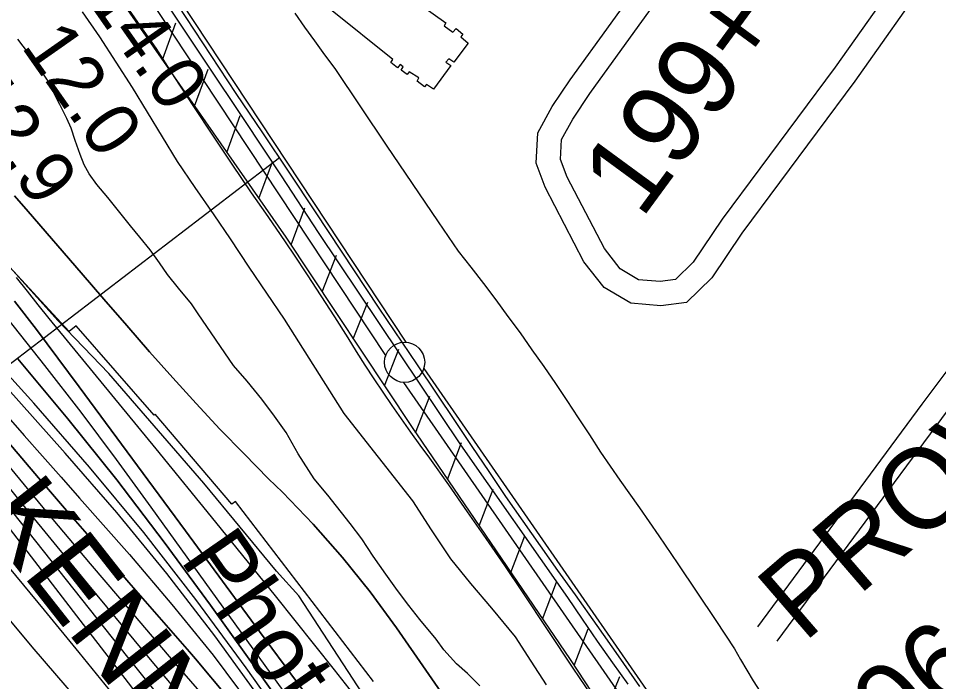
# Model space of a CAD drawing. Extents: x 3625074 to 3663148, y 511451 to 537151.
# Drawn here: x 3631539 to 3632681, y 531443 to 532267 of the extents above; entities that cross this region are included whole.
import ezdxf

# ---------------------------------------------------------------- set-up
doc = ezdxf.new("R2010")
doc.units = 0
for name, color, linetype in [('V-BLDG-OTLN', 7, 'Continuous'), ('V-CHAN-NAID', 7, 'Continuous'), ('V-FLOD-BASE', 7, 'Continuous'), ('V-LEVE-TOET', 7, 'Continuous'), ('V-RIVR-EDGE', 7, 'Continuous'), ('V-RIVR-IDEN', 7, 'Continuous'), ('V-RIVR-RANG', 7, 'Continuous'), ('V-ROAD-CNTR', 7, 'Continuous'), ('V-RRAP-FSHR', 7, 'Continuous'), ('V-RRAP-RVMT', 7, 'Continuous'), ('V-RRAP-RVMT-IDEN', 7, 'Continuous'), ('V-SITE-VEGE', 7, 'Continuous'), ('V-SURV-IDEN', 7, 'Continuous'), ('V-SURV-LINE', 7, 'Continuous'), ('V-TOPO-DPTH', 7, 'Continuous'), ('V-TOPO-MAJR', 7, 'Continuous'), ('V-TOPO-MINR', 7, 'Continuous'), ('V-TOPO-WATR', 7, 'Continuous')]:
    doc.layers.add(name, color=color, linetype=linetype)

msp = doc.modelspace()

# ---------------------------------------------------------------- linework, layer by layer
at = {"layer": 'V-BLDG-OTLN'}
msp.add_lwpolyline([(3632034.9, 532286.1), (3632069.4, 532261.7), (3632067.4, 532258), (3632078, 532250.2), (3632082, 532254.8), (3632090.5, 532247.7), (3632087.9, 532244.3), (3632097, 532236.7), (3632079.3, 532213.1), (3632073.2, 532217), (3632069.4, 532213), (3632075.3, 532208.7), (3632054.1, 532179.2), (3632045.1, 532185.1), (3632042.7, 532182.1), (3632033.8, 532189.3), (3632035.9, 532193.3), (3632023.7, 532200.9), (3632021.4, 532197.6), (3632013.8, 532202.9), (3632016.3, 532207.2), (3632012.4, 532210.2), (3632009.3, 532205.8), (3632000.8, 532212.6), (3632003.6, 532216.3), (3631926.2, 532278.2)], dxfattribs=at)
at = {"layer": 'V-FLOD-BASE'}
msp.add_lwpolyline([(3632295.5, 531440.2), (3632276.5, 531467), (3632257.7, 531493.9), (3632239.1, 531521), (3632220.6, 531548.1), (3632088.1, 531737.6), (3631911.2, 532001.4), (3631865.1, 532071.7), (3631818.7, 532141.8), (3631772, 532211.7), (3631629, 532427)], dxfattribs=at)
at = {"layer": 'V-LEVE-TOET'}
for points in [[(3631669.5, 532287.2), (3631689.3, 532258.6), (3631709.3, 532230.1), (3631732.5, 532193.9), (3631756, 532158), (3631779.6, 532122.1), (3631803.5, 532086.4), (3631827.5, 532050.8), (3631845.3, 532025.4), (3631862.8, 531999.9), (3631880.1, 531974.3), (3631897.3, 531948.6), (3631914.2, 531922.7), (3631931, 531896.7), (3631947.6, 531870.5), (3631958.1, 531853.4), (3631968.9, 531836.5), (3631979.8, 531819.6), (3631990.9, 531802.9), (3632002.2, 531786.3), (3632013.7, 531769.8), (3632025.4, 531753.4), (3632037.2, 531737.2), (3632049.2, 531721), (3632072.7, 531687.8), (3632095.9, 531654.5), (3632119, 531621.1), (3632142, 531587.5), (3632164.7, 531553.8), (3632195.8, 531506.9), (3632227.1, 531460.3), (3632258.6, 531413.7)], [(3631881.8, 532273.9), (3631893.9, 532256.5), (3631906.3, 532239.3), (3631918.8, 532222.2), (3631931.4, 532205.2)], [(3631931.4, 532205.2), (3631963.3, 532157.4), (3631995.3, 532109.7), (3632027.4, 532062), (3632059.7, 532014.5), (3632084.7, 531978.3)], [(3632084.7, 531978.3), (3632100.4, 531958.2), (3632115.9, 531938), (3632131.3, 531917.6), (3632146.4, 531897.1), (3632161.4, 531876.5), (3632176.2, 531855.7), (3632190.8, 531834.8), (3632205.3, 531813.7), (3632219.5, 531792.6), (3632233.6, 531771.3), (3632247.5, 531749.9), (3632261.2, 531728.3), (3632285.5, 531693.9), (3632309.6, 531659.2), (3632333.6, 531624.5), (3632357.4, 531589.6), (3632381, 531554.6), (3632404.4, 531519.5), (3632427.6, 531484.2)], [(3632427.6, 531484.2), (3632435.2, 531470.9), (3632443, 531457.7), (3632451, 531444.6), (3632459.1, 531431.5)]]:
    msp.add_lwpolyline(points, dxfattribs=at)
at = {"layer": 'V-RIVR-EDGE'}
msp.add_lwpolyline([(3632616.5, 530359.5), (3632551.2, 530504.9), (3632526.9, 530565), (3632500, 530613.5), (3632468.3, 530660.7), (3632424.3, 530720.9), (3632375.5, 530808.6), (3632335.9, 530879.8), (3632296.8, 530951.6), (3632193.7, 531111.2), (3632160.1, 531171.3), (3632085.6, 531248.1), (3632017.2, 531345.7), (3631978.1, 531409.5), (3631886.6, 531550), (3631859.1, 531580.7), (3631768.7, 531690), (3631650.7, 531826.3), (3631587.8, 531891.4), (3631527.9, 531958.4), (3631408.2, 532100.2), (3631361.1, 532147.5), (3631269.5, 532277.6)], dxfattribs=at)
at = {"layer": 'V-RIVR-RANG'}
msp.add_line((3631862.8, 532093.9), (3631068.6, 531486.3), dxfattribs=at)
at = {"layer": 'V-ROAD-CNTR'}
for points in [[(3632672.1, 532323.7), (3632577, 532189.3), (3632437, 532000.3), (3632399.5, 531944.9), (3632368.1, 531914.4), (3632336.2, 531910.3), (3632299.1, 531913.4), (3632265.7, 531933.1), (3632240.7, 531965), (3632192.5, 532057.7), (3632181.5, 532087.3), (3632183.4, 532125.3), (3632201.2, 532157.9), (3632223.6, 532191), (3632274.4, 532261.4), (3632362.5, 532383.5), (3632463.9, 532513.3), (3632531.6, 532616.1)], [(3632714, 532435), (3632552.7, 532206.9), (3632412.5, 532017.7), (3632376.4, 531964.3), (3632354.3, 531942.9), (3632335.5, 531940.4), (3632308.5, 531942.7), (3632285.9, 531956.1), (3632266.1, 531981.3), (3632219.9, 532069.9), (3632211.8, 532092), (3632213, 532117), (3632226.8, 532142.3), (3632248.2, 532173.8), (3632298.7, 532243.9), (3632386.5, 532365.5)], [(3631673.9, 532378.8), (3631808.6, 532173.8), (3631841.6, 532125.1), (3631874.4, 532076.2), (3631907, 532027.2), (3631939.3, 531978), (3631986.3, 531907.4), (3632033.5, 531837), (3632080.9, 531766.7), (3632101.6, 531735.5), (3632122.5, 531704.4), (3632143.5, 531673.5), (3632164.8, 531642.6), (3632186.3, 531612), (3632208, 531581.4), (3632229.9, 531551.1), (3632256.8, 531513.3), (3632283.4, 531475.4), (3632309.9, 531437.4)], [(3632456.5, 531511.4), (3632660.9, 531788.3), (3632711.5, 531855.9), (3632717.8, 531867.5), (3632713.7, 531887.6), (3632713, 531922.8), (3632724.3, 531972.3), (3632865.7, 532160), (3632899, 532185), (3632869, 532202.9), (3632672.1, 532323.7)], [(3632480.7, 531493.6), (3632685, 531770.4), (3632736.8, 531839.6), (3632749.4, 531862.8), (3632743.6, 531890.9), (3632743.1, 531919.7), (3632752.1, 531959.3), (3632887.1, 532138.6), (3632926, 532167.8)]]:
    msp.add_lwpolyline(points, dxfattribs=at)
at = {"layer": 'V-RRAP-FSHR'}
for p, q in [((3631717.3, 532215.8), (3631734.1, 532261.6)), ((3631757.3, 532158.3), (3631774.1, 532204.2)), ((3631797.2, 532100.9), (3631814.1, 532146.7)), ((3631837.2, 532043.4), (3631854.1, 532089.3)), ((3631877.2, 531986), (3631894.1, 532031.8)), ((3631915.7, 531927.5), (3631933.6, 531973)), ((3631954.4, 531869.2), (3631972.3, 531914.6)), ((3631993.1, 531810.8), (3632010.9, 531856.3)), ((3632031.8, 531752.5), (3632049.6, 531798)), ((3632071.3, 531694.7), (3632088.6, 531740.4)), ((3632110.7, 531636.8), (3632128, 531682.5)), ((3632150.1, 531579), (3632167.4, 531624.6)), ((3632189.4, 531521.1), (3632206.8, 531566.8)), ((3632228.8, 531463.3), (3632246.1, 531508.9)), ((3632267.1, 531404.7), (3632285.2, 531450))]:
    msp.add_line(p, q, dxfattribs=at)
msp.add_lwpolyline([(3631673.9, 532278.1), (3631870.7, 531995.4), (3632026.6, 531760.3), (3632223.6, 531470.9), (3632511.5, 531032.6), (3632750.5, 530684.2), (3632899.2, 530467.4), (3632993.3, 530316.6), (3633085.4, 530131), (3633184.5, 529917.7), (3633256.5, 529764.5), (3633343, 529548.3), (3633478.2, 529185.2), (3633576.4, 528917.5), (3633718.3, 528535.8), (3633831.8, 528240.8)], dxfattribs=at)
at = {"layer": 'V-RRAP-RVMT'}
for p, q in [((3631601.6, 531878.4), (3631412.8, 532082.4)), ((3631610.4, 531885.6), (3631601.6, 531878.4)), ((3631707, 531774.5), (3631610.4, 531885.6)), ((3631708.3, 531775.6), (3631707, 531774.5)), ((3631803.5, 531663.8), (3631708.3, 531775.6)), ((3631808.3, 531667.2), (3631803.5, 531663.8)), ((3631979.5, 531443.5), (3631808.3, 531667.2))]:
    msp.add_line(p, q, dxfattribs=at)
at = {"layer": 'V-SITE-VEGE'}
for points in [[(3631617.7, 532275.4), (3631639.1, 532244.3), (3631679.7, 532181.6), (3631735.7, 532089.7), (3631757.7, 532057.3), (3631781.2, 532023.2), (3631801.5, 531993.5), (3631824.8, 531958.4), (3631868.5, 531893.6), (3631942.5, 531776.6), (3632027.8, 531667.9), (3632050.9, 531632), (3632075.2, 531596), (3632099.8, 531565.2), (3632125.8, 531534.8), (3632155.2, 531499.3), (3632174.7, 531469), (3632193.7, 531439.6)], [(3632111.3, 531438.2), (3632096.2, 531453.6), (3632082.5, 531465.4), (3632066.8, 531483), (3632057.1, 531496.3), (3632037.1, 531520.8), (3632023.3, 531538.1), (3632009.3, 531556.5), (3631994.6, 531577.1), (3631979.1, 531599.4), (3631964.9, 531620.9), (3631950.7, 531639.9), (3631922.7, 531675.2), (3631905.9, 531695.3), (3631886.1, 531726.2), (3631871, 531752.7), (3631856.5, 531773), (3631840.9, 531794.5), (3631822.7, 531816.7), (3631805.5, 531836.3), (3631761.6, 531900.4), (3631753.3, 531912.8), (3631737.4, 531932.2), (3631723.7, 531949.3), (3631713.6, 531963.8), (3631702.1, 531979.9), (3631689.5, 531995.7), (3631677.8, 532009.5), (3631649.6, 532044.6), (3631636, 532060.9), (3631626.4, 532074.4), (3631620.3, 532085.4), (3631615.2, 532098.3), (3631609, 532115.6), (3631603.9, 532130.8), (3631598.8, 532142.9), (3631590.2, 532160.5), (3631573.7, 532191.8), (3631564.9, 532205.3), (3631551.1, 532224), (3631538, 532241.5)]]:
    msp.add_lwpolyline(points, dxfattribs=at)
at = {"layer": 'V-SURV-LINE'}
for points in [[(3631641.7, 532437.2), (3632019.6, 531865)], [(3631994.6, 531848.5), (3631616.7, 532420.7)], [(3632041.8, 531832.2), (3632416.8, 531290.7)], [(3632392.1, 531273.7), (3632017.2, 531815.1)]]:
    msp.add_lwpolyline(points, dxfattribs=at)
msp.add_circle((3632018.1, 531840.1), 25, dxfattribs=at)
at = {"layer": 'V-TOPO-DPTH'}
for points in [[(3631533.8, 532047), (3631550.6, 532027.6), (3631616.4, 531951.2), (3631644.6, 531918.5), (3631673, 531885.8), (3631701.5, 531853.3), (3631730.2, 531820.9), (3631759.2, 531788.9), (3631788.6, 531757.2), (3631818.7, 531726.2), (3631849.2, 531695.5), (3631866.3, 531678.7), (3631904.4, 531638.9), (3631941, 531597.8), (3631975.2, 531554.8), (3632007.9, 531510.4), (3632186.5, 531252.8)], [(3631533.9, 531916), (3631560.9, 531880.8), (3631587.5, 531845.4), (3631613.9, 531809.8), (3631745.9, 531630.6), (3631791.8, 531568.3), (3631837.8, 531505.9), (3631883.9, 531443.6), (3631929.9, 531381.4)], [(3631929.9, 531381.4), (3631883.9, 531443.6), (3631837.8, 531505.9), (3631791.8, 531568.3), (3631745.9, 531630.6), (3631613.9, 531809.8), (3631587.5, 531845.4), (3631560.9, 531880.8), (3631533.9, 531916)], [(3632543.7, 530235), (3632288.1, 530709.9), (3632249.6, 530780.3), (3632210.4, 530850.2), (3632170.1, 530919.6), (3632129.1, 530988.6), (3632075.8, 531076.7), (3632060.8, 531101.2), (3632045.4, 531125.4), (3632029.5, 531149.3), (3632013.3, 531173), (3631839.9, 531421), (3631782.4, 531500.2), (3631723, 531577.9), (3631660.8, 531653.4), (3631596.7, 531727.4), (3631484.5, 531852.5)], [(3632543.7, 530235), (3632288.1, 530709.9), (3632249.6, 530780.3), (3632210.4, 530850.2), (3632170.1, 530919.6), (3632129.1, 530988.6), (3632075.8, 531076.7), (3632060.8, 531101.2), (3632045.4, 531125.4), (3632029.5, 531149.3), (3632013.3, 531173), (3631839.9, 531421), (3631782.4, 531500.2), (3631723, 531577.9), (3631660.8, 531653.4), (3631596.7, 531727.4), (3631484.5, 531852.5)], [(3631537.8, 531844.5), (3631599.9, 531769.8), (3631660.6, 531694.1), (3631719.4, 531616.8), (3631777, 531538.6), (3632024.6, 531192.8), (3632044.8, 531164.1), (3632064.6, 531135.1), (3632083.9, 531105.8), (3632102.8, 531076.2), (3632121.3, 531046.3), (3632139.5, 531016.3), (3632157.4, 530986.1), (3632175.1, 530955.8), (3632433.5, 530506), (3632457.6, 530464.3)], [(3632457.6, 530464.3), (3632433.5, 530506), (3632175.1, 530955.8), (3632157.4, 530986.1), (3632139.5, 531016.3), (3632121.3, 531046.3), (3632102.8, 531076.2), (3632083.9, 531105.8), (3632064.6, 531135.1), (3632044.8, 531164.1), (3632024.6, 531192.8), (3631777, 531538.6), (3631719.4, 531616.8), (3631660.6, 531694.1), (3631599.9, 531769.8), (3631537.8, 531844.5)], [(3631522.9, 531775.3), (3631545.7, 531749.3), (3631568.6, 531723.3), (3631591.5, 531697.3), (3631614.4, 531671.3), (3631676.4, 531601.3), (3631729.1, 531539.4), (3631780.3, 531476.2), (3631828.9, 531411.2), (3631875.9, 531344.8), (3632008, 531150.7), (3632019, 531134.2), (3632029.8, 531117.5), (3632040.2, 531100.6), (3632050.3, 531083.6), (3632159.6, 530896.4), (3632223.3, 530785.2), (3632285.7, 530673.2), (3632346.2, 530560.3), (3632405.5, 530446.6)], [(3631522.9, 531775.3), (3631545.7, 531749.3), (3631568.6, 531723.3), (3631591.5, 531697.3), (3631614.4, 531671.3), (3631676.4, 531601.3), (3631729.1, 531539.4), (3631780.3, 531476.2), (3631828.9, 531411.2), (3631875.9, 531344.8), (3632008, 531150.7), (3632019, 531134.2), (3632029.8, 531117.5), (3632040.2, 531100.6), (3632050.3, 531083.6), (3632159.6, 530896.4), (3632223.3, 530785.2), (3632285.7, 530673.2), (3632346.2, 530560.3), (3632405.5, 530446.6)], [(3632410.9, 530404.3), (3632369, 530484.8), (3632325.8, 530564.6), (3632281.8, 530643.9), (3632030, 531089.3), (3632023.6, 531100.3), (3632017.1, 531111.2), (3632010.4, 531121.9), (3632003.5, 531132.5), (3631910.5, 531272.5), (3631874.8, 531324.1), (3631837.7, 531374.7), (3631798.7, 531423.8), (3631758.4, 531471.9), (3631751, 531480.3), (3631713.4, 531523.4), (3631675.8, 531566.6), (3631638.3, 531609.9), (3631600.8, 531653.2), (3631563.5, 531696.6), (3631526.5, 531740.2)], [(3631526.5, 531740.2), (3631563.5, 531696.6), (3631600.8, 531653.2), (3631638.3, 531609.9), (3631675.8, 531566.6), (3631713.4, 531523.4), (3631751, 531480.3), (3631758.4, 531471.9), (3631798.7, 531423.8), (3631837.7, 531374.7), (3631874.8, 531324.1), (3631910.5, 531272.5), (3632003.5, 531132.5), (3632010.4, 531121.9), (3632017.1, 531111.2), (3632023.6, 531100.3), (3632030, 531089.3), (3632281.8, 530643.9), (3632325.8, 530564.6), (3632369, 530484.8), (3632410.9, 530404.3)]]:
    msp.add_lwpolyline(points, dxfattribs=at)
at = {"layer": 'V-TOPO-MAJR'}
for points in [[(3630575.5, 532635.8), (3630932.4, 532234.8), (3630984.7, 532175.5), (3631036.6, 532115.9), (3631088, 532055.9), (3631139.1, 531995.6), (3631231.1, 531885.9), (3631235.8, 531880.2), (3631240.6, 531874.5), (3631245.3, 531868.7), (3631250, 531862.9), (3631440.6, 531625.2), (3631497.6, 531555.5), (3631555.2, 531486.5), (3631614.1, 531418.4), (3631673.7, 531351), (3631759.9, 531255.2), (3631776.9, 531236), (3631793.7, 531216.8)], [(3632426.8, 530341.9), (3632014, 531094), (3632010.6, 531100.1), (3632007.1, 531106.1), (3632003.5, 531112), (3631999.8, 531117.9), (3631943.5, 531204.6), (3631919.9, 531239.3), (3631895.5, 531273.4), (3631869.6, 531306.4), (3631842.9, 531338.7), (3631815.5, 531370.5), (3631788.1, 531402.4), (3631760.8, 531434.3), (3631733.4, 531466.2), (3631681.3, 531527.2), (3631628.2, 531589.9), (3631575.3, 531652.7), (3631522.9, 531716)]]:
    msp.add_lwpolyline(points, dxfattribs=at)
at = {"layer": 'V-TOPO-MINR'}
for points in [[(3630886.7, 532332.4), (3631236.8, 531930.3), (3631252.8, 531911.8), (3631268.8, 531893.2), (3631284.7, 531874.6), (3631300.4, 531855.9), (3631354.3, 531791.7), (3631397, 531740.9), (3631439.5, 531690), (3631482, 531639), (3631524.4, 531588), (3631526.9, 531585), (3631570.4, 531532.4), (3631613.7, 531479.6)], [(3632186.5, 531252.8), (3632007.9, 531510.4), (3631975.2, 531554.8), (3631941, 531597.8), (3631904.4, 531638.9), (3631866.3, 531678.7), (3631849.2, 531695.5), (3631818.7, 531726.2), (3631788.6, 531757.2), (3631759.2, 531788.9), (3631730.2, 531820.9), (3631701.5, 531853.3), (3631673, 531885.8), (3631644.6, 531918.5), (3631616.4, 531951.2), (3631550.6, 532027.6), (3631533.8, 532047)], [(3632638.1, 530284), (3632282.3, 530956.3), (3632261.6, 530994.4), (3632240.2, 531032.3), (3632218, 531069.6), (3632195.3, 531106.6), (3632188.1, 531118), (3632168, 531148.7), (3632147.3, 531179), (3632125.7, 531208.7), (3632103.5, 531238), (3632003.8, 531365.4), (3631931, 531457.9), (3631857.8, 531549.9), (3631783.9, 531641.5), (3631709.6, 531732.7), (3631576.9, 531894.4), (3631563.2, 531911.3), (3631549.7, 531928.3), (3631536.3, 531945.5)], [(3632559.7, 530244.3), (3632231.2, 530835.2), (3632203, 530885.1), (3632174.4, 530934.7), (3632145.1, 530984), (3632115.4, 531033), (3632090.9, 531072.9), (3632072.8, 531101.5), (3632054.4, 531129.9), (3632035.5, 531158), (3632016.2, 531185.8), (3631821.5, 531460.4), (3631758.9, 531545.4), (3631694.4, 531628.8), (3631627, 531709.9), (3631557.6, 531789.4), (3631421.7, 531939.7)], [(3632516.2, 530412), (3632478.4, 530481), (3632438.7, 530549.1), (3632397.9, 530616.4), (3632260.1, 530836.8), (3632233.7, 530879.6), (3632207.5, 530922.5), (3632181.7, 530965.7), (3632156.2, 531009.1), (3632119.1, 531072.7), (3632112.3, 531084.3), (3632105.4, 531095.8), (3632098.3, 531107.3), (3632091.1, 531118.7), (3632083.8, 531130), (3632076.4, 531141.2), (3632068.7, 531152.2), (3632061, 531163.2), (3631703.6, 531660.1), (3631660.3, 531719.3), (3631616.4, 531778.1), (3631571.5, 531836.1), (3631525.9, 531893.6)], [(3632543.7, 530235), (3632288.1, 530709.9), (3632249.6, 530780.3), (3632210.4, 530850.2), (3632170.1, 530919.6), (3632129.1, 530988.6), (3632075.8, 531076.7), (3632060.8, 531101.2), (3632045.4, 531125.4), (3632029.5, 531149.3), (3632013.3, 531173), (3631839.9, 531421), (3631782.4, 531500.2), (3631723, 531577.9), (3631660.8, 531653.4), (3631596.7, 531727.4), (3631484.5, 531852.5)], [(3632457.6, 530464.3), (3632433.5, 530506), (3632175.1, 530955.8), (3632157.4, 530986.1), (3632139.5, 531016.3), (3632121.3, 531046.3), (3632102.8, 531076.2), (3632083.9, 531105.8), (3632064.6, 531135.1), (3632044.8, 531164.1), (3632024.6, 531192.8), (3631777, 531538.6), (3631719.4, 531616.8), (3631660.6, 531694.1), (3631599.9, 531769.8), (3631537.8, 531844.5)], [(3632441.1, 530158.1), (3632226.6, 530590.7), (3632184.2, 530673.6), (3632140.4, 530755.7), (3632094.6, 530836.6), (3632047.4, 530916.9), (3631976.8, 531033.4), (3631963.6, 531054.6), (3631949.9, 531075.5), (3631935.6, 531095.9), (3631921, 531116.1), (3631841.1, 531222.8), (3631786, 531296), (3631730.8, 531369), (3631675.3, 531441.8), (3631619.5, 531514.5), (3631371.7, 531836.2)], [(3632357, 530434.5), (3632307.4, 530529.7), (3632257.1, 530624.6), (3632206.4, 530719.3), (3632002.4, 531097.6), (3632001.1, 531100), (3631999.7, 531102.4), (3631998.3, 531104.7), (3631996.9, 531107), (3631974.5, 531141.7), (3631964.2, 531157.1), (3631953.5, 531172.2), (3631942.1, 531186.8), (3631930.4, 531201.2), (3631918.4, 531215.3), (3631906.3, 531229.5), (3631894.3, 531243.6), (3631882.4, 531257.8), (3631764.8, 531396.9), (3631694.3, 531480.9), (3631624.2, 531565.3), (3631554.8, 531650.2), (3631485.8, 531735.4)], [(3632410.9, 530404.3), (3632369, 530484.8), (3632325.8, 530564.6), (3632281.8, 530643.9), (3632030, 531089.3), (3632023.6, 531100.3), (3632017.1, 531111.2), (3632010.4, 531121.9), (3632003.5, 531132.5), (3631910.5, 531272.5), (3631874.8, 531324.1), (3631837.7, 531374.7), (3631798.7, 531423.8), (3631758.4, 531471.9), (3631751, 531480.3), (3631713.4, 531523.4), (3631675.8, 531566.6), (3631638.3, 531609.9), (3631600.8, 531653.2), (3631563.5, 531696.6), (3631526.5, 531740.2)], [(3632451.3, 530187.6), (3632048.7, 530982.6), (3632038.7, 531001.6), (3632028.3, 531020.4), (3632017.3, 531038.8), (3632005.8, 531057.1), (3631993.8, 531074.9), (3631981.4, 531092.5), (3631968.5, 531109.7), (3631955.2, 531126.6), (3631828, 531283.3), (3631751, 531378.5), (3631674.3, 531474), (3631598.1, 531569.9), (3631522.1, 531665.9)], [(3631613.7, 531479.6), (3631656.7, 531426.5), (3631699.5, 531373.4), (3631722.8, 531344.4), (3631758.7, 531298.8), (3631794.1, 531252.9), (3631828.7, 531206.4), (3631862.9, 531159.5), (3631914.9, 531086.8), (3631922.5, 531075.9), (3631929.9, 531064.8), (3631937, 531053.4), (3631943.8, 531042), (3632141.8, 530700), (3632195.3, 530605.2), (3632247.5, 530509.6), (3632297.5, 530413)]]:
    msp.add_lwpolyline(points, dxfattribs=at)
at = {"layer": 'V-TOPO-WATR'}
msp.add_lwpolyline([(3631929.9, 531381.4), (3631883.9, 531443.6), (3631837.8, 531505.9), (3631791.8, 531568.3), (3631745.9, 531630.6), (3631613.9, 531809.8), (3631587.5, 531845.4), (3631560.9, 531880.8), (3631533.9, 531916)], dxfattribs=at)

# ---------------------------------------------------------------- texts
at = {"layer": 'V-CHAN-NAID'}
msp.add_text('PROVIDENCE "112" (111.3)', height=100, rotation=40.7778, dxfattribs=at).set_placement((3632513.7, 531490.8))
at = {"layer": 'V-RIVR-IDEN'}
msp.add_text('Photo', height=83, rotation=304.8339, dxfattribs=at).set_placement((3631738.1, 531594.9))
at = {"layer": 'V-RIVR-RANG'}
for s, p in [('14.0', (3631622.9, 532290.1)), ('12.0', (3631541.2, 532232.5)), ('12.9', (3631461, 532172.7))]:
    msp.add_text(s, height=67, rotation=305.0383, dxfattribs=at).set_placement(p)
at = {"layer": 'V-RRAP-RVMT-IDEN'}
msp.add_text('KENNER', height=100, rotation=308.1972, dxfattribs=at).set_placement((3631487.3, 531646.7))
at = {"layer": 'V-SURV-IDEN'}
for s, rotation, p in [('199+73.2', 53.7533, (3632312.2, 532016.8)), ('206+71.8', 40.3856, (3632572, 531307))]:
    msp.add_text(s, height=100, rotation=rotation, dxfattribs=at).set_placement(p)

doc.saveas('drawing.dxf')
